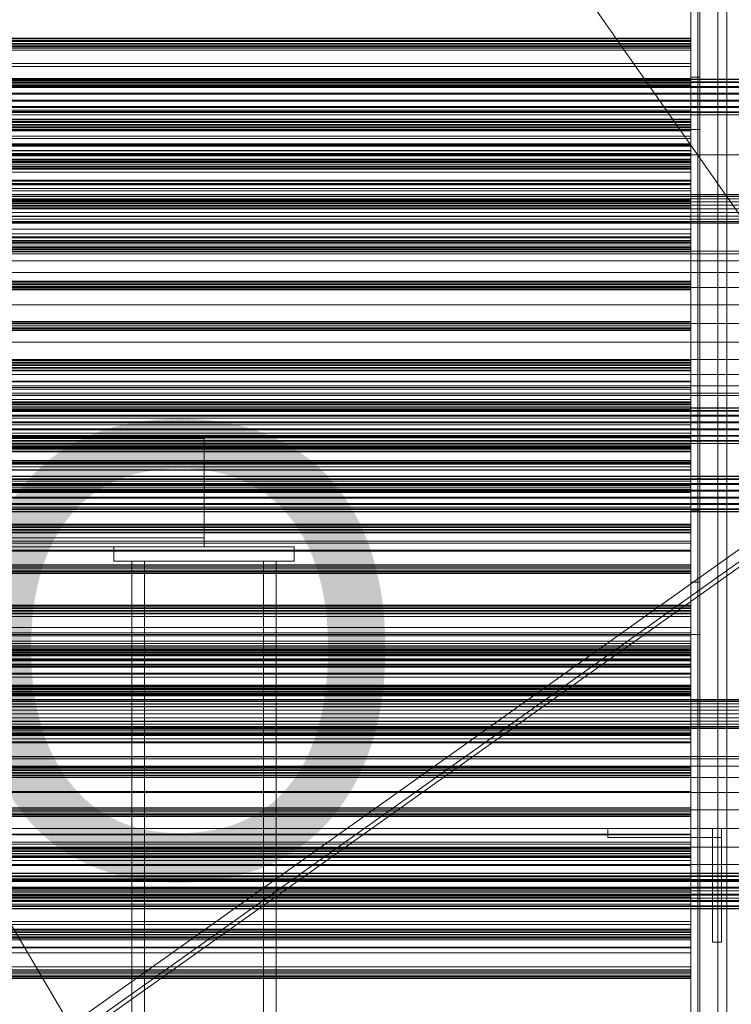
# Model space of a CAD drawing. Header units: millimetres. Extents: x -4738 to 65662, y -68080 to 6847.
# Tile 390 of 656: x 878 to 1272, y -34171 to -33625. Entities that reach past the tile are written whole.
import ezdxf

# ---------------------------------------------------------------- set-up
doc = ezdxf.new("R2010")
doc.units = ezdxf.units.MM
for name, color, linetype, lineweight in [('COTAS_O', 1, 'Continuous', 0), ('frontal_C01', 7, 'Continuous', 0), ('frontal_C03', 7, 'Continuous', 0), ('frontal_secador', 7, 'Continuous', 0), ('frontal_tolva', 7, 'Continuous', 0)]:
    doc.layers.add(name, color=color, linetype=linetype, lineweight=lineweight)
doc.dimstyles.new('R19_100', dxfattribs={"dimtxt": 250, "dimasz": 150, "dimexe": 150, "dimexo": 80, "dimgap": 100, "dimtad": 1, "dimtih": 1, "dimtoh": 1, "dimdsep": 46, "dimcen": 0.09, "dimadec": 0, "dimazin": 0, "dimtfac": 1, "dimtdec": 4, "dimtofl": 0, "dimtmove": 0, "dimatfit": 3, "dimfxl": 1, "dimtolj": 1, "dimtzin": 0, "dimarcsym": 0})

# ---------------------------------------------------------------- blocks, each defined once
blk = doc.blocks.new('DIM_R30_48')
at = {"layer": 'COTAS_O'}
for p, q in [((-1725, -33700), (-1575, -33655)), ((1725, -33700), (1575, -33655)), ((-1725, -34400), (-1725, -33700)), ((-1725, -33700), (1725, -33700)), ((-1725, -33700), (-1575, -33745)), ((1725, -33700), (1575, -33745)), ((1725, -34400), (1725, -33700))]:
    blk.add_line(p, q, dxfattribs=at)
blk.add_text('3450 O', height=250, dxfattribs=at).set_placement((0, -33600))
blk = doc.blocks.new('DIM_R30_52')
at = {"layer": 'COTAS_O'}
for p, q in [((-650, -34200), (-500, -34155)), ((650, -34200), (500, -34155)), ((-650, -34900), (-650, -34200)), ((-650, -34200), (650, -34200)), ((-650, -34200), (-500, -34245)), ((650, -34200), (500, -34245)), ((650, -34900), (650, -34200))]:
    blk.add_line(p, q, dxfattribs=at)
blk.add_text('1300 O', height=250, dxfattribs=at).set_placement((0, -34100))

msp = doc.modelspace()

# ---------------------------------------------------------------- linework, layer by layer
at = {"layer": 'frontal_C01'}
for p, q in [((980, -33857.304), (-980, -33857.304)), ((980, -33857.304), (980, -33862.304)), ((980, -33862.304), (-980, -33862.304)), ((980, -33862.304), (980, -33912.304)), ((996.358, -34335.638), (736.358, -33895.638)), ((980, -33912.304), (-980, -33912.304)), ((980, -33912.304), (980, -33917.304)), ((980, -33917.304), (-980, -33917.304)), ((930, -33917.304), (1030, -33917.304)), ((930, -33925.304), (930, -33917.304)), ((1030, -33925.304), (1030, -33917.304)), ((930, -33925.304), (1030, -33925.304)), ((940, -33925.304), (947, -33925.304)), ((940, -35975), (940, -33925.304)), ((947, -35975), (947, -33925.304)), ((947, -33925.304), (1013, -33925.304)), ((1013, -33925.304), (1020, -33925.304)), ((1013, -35975), (1013, -33925.304)), ((1020, -35975), (1020, -33925.304))]:
    msp.add_line(p, q, dxfattribs=at)
at = {"layer": 'frontal_C03'}
for p, q in [((1250, -34946.422), (1250, -32331.232)), ((1254, -32331.232), (1254, -34946.422)), ((1250, -32430.626), (1250, -35045.817)), ((1254, -35045.817), (1254, -32430.626)), ((1250, -33635.288), (-1250, -33635.288)), ((1250, -33635.604), (-1250, -33635.604)), ((1250, -33636.398), (-1250, -33636.398)), ((1250, -33636.457), (-1250, -33636.457)), ((1250, -33636.398), (1250, -33635.288)), ((1250, -33635.288), (1250, -33635.604)), ((1250, -33635.604), (1250, -33637.162)), ((1250, -33638.285), (1250, -33636.398)), ((1250, -33636.833), (1250, -33636.457)), ((1250, -33636.457), (1250, -33640.885)), ((1250, -33636.833), (-1250, -33636.833)), ((-1250, -33637.162), (1250, -33637.162)), ((1250, -33638.285), (-1250, -33638.285)), ((1250, -33639.049), (-1250, -33639.049)), ((1250, -33639.843), (-1250, -33639.843)), ((1250, -33640.16), (-1250, -33640.16)), ((1250, -33640.885), (-1250, -33640.885)), ((1250, -33641.957), (-1250, -33641.957)), ((1250, -33641.957), (1250, -33636.833)), ((1250, -33637.162), (1250, -33639.049)), ((1250, -33639.843), (1250, -33638.285)), ((1250, -33639.049), (1250, -33640.16)), ((1250, -33640.16), (1250, -33639.843)), ((1250, -33640.885), (1250, -33649.443)), ((1250, -33651.048), (1250, -33641.957)), ((1250, -33649.443), (-1250, -33649.443)), ((1250, -33651.048), (-1250, -33651.048)), ((1250, -33649.443), (1250, -33660.829)), ((1250, -33662.722), (1250, -33651.048)), ((1496, -33658.154), (-1496, -33658.154)), ((1496, -33658.271), (-1496, -33658.271)), ((1250, -33657.745), (-1250, -33657.745)), ((1250, -33658.062), (-1250, -33658.062)), ((1250, -33658.856), (1250, -33657.745)), ((1250, -33657.745), (1250, -33658.062)), ((1250, -33658.062), (1250, -33659.62)), ((1496, -33659.537), (-1496, -33659.537)), ((1496, -33659.873), (-1496, -33659.873)), ((1496, -33662.212), (-1496, -33662.212)), ((1496, -33662.713), (-1496, -33662.713)), ((1250, -33658.856), (-1250, -33658.856)), ((-1250, -33659.62), (1250, -33659.62)), ((1250, -33660.743), (-1250, -33660.743)), ((-1250, -33660.829), (1250, -33660.829)), ((1250, -33661.507), (-1250, -33661.507)), ((1250, -33662.301), (-1250, -33662.301)), ((1250, -33662.618), (-1250, -33662.618)), ((1250, -33662.722), (-1250, -33662.722)), ((1250, -33660.743), (1250, -33658.856)), ((1250, -33659.62), (1250, -33661.507)), ((1250, -33662.301), (1250, -33660.743)), ((1250, -33660.829), (1250, -33673.31)), ((1250, -33661.507), (1250, -33662.618)), ((1250, -33662.618), (1250, -33662.301)), ((1250, -33675.202), (1250, -33662.722)), ((-1496, -33665.77), (1496, -33665.77)), ((1496, -33666.362), (-1496, -33666.362)), ((1496, -33669.67), (-1496, -33669.67)), ((1496, -33670.262), (-1496, -33670.262)), ((1496, -33673.318), (-1496, -33673.318)), ((1496, -33673.82), (-1496, -33673.82)), ((1250, -33673.31), (-1250, -33673.31)), ((1250, -33673.31), (1250, -33684.984)), ((1496, -33676.159), (-1496, -33676.159)), ((1496, -33676.494), (-1496, -33676.494)), ((1496, -33677.76), (-1496, -33677.76)), ((1496, -33677.878), (-1496, -33677.878)), ((1250, -33675.202), (-1250, -33675.202)), ((1250, -33680.203), (-1250, -33680.203)), ((1250, -33686.588), (1250, -33675.202)), ((1250, -33681.313), (1250, -33680.203)), ((1250, -33680.203), (1250, -33680.519)), ((1250, -33680.519), (-1250, -33680.519)), ((1250, -33681.313), (-1250, -33681.313)), ((-1250, -33682.078), (1250, -33682.078)), ((1250, -33683.201), (-1250, -33683.201)), ((1250, -33683.965), (-1250, -33683.965)), ((1250, -33684.759), (-1250, -33684.759)), ((1250, -33684.984), (-1250, -33684.984)), ((1250, -33685.075), (-1250, -33685.075)), ((1250, -33680.519), (1250, -33682.078)), ((1250, -33683.201), (1250, -33681.313)), ((1250, -33682.078), (1250, -33683.965)), ((1250, -33684.759), (1250, -33683.201)), ((1250, -33683.965), (1250, -33685.075)), ((1250, -33685.075), (1250, -33684.759)), ((1250, -33684.984), (1250, -33694.075)), ((1250, -33686.588), (-1250, -33686.588)), ((1250, -33695.147), (1250, -33686.588)), ((1250, -33694.075), (-1250, -33694.075)), ((1250, -33695.147), (-1250, -33695.147)), ((1250, -33694.075), (1250, -33699.199)), ((1250, -33699.575), (1250, -33695.147)), ((1250, -33699.199), (-1250, -33699.199)), ((1250, -33699.575), (-1250, -33699.575)), ((1250, -33699.199), (1250, -33699.575)), ((1250, -33702.661), (-1250, -33702.661)), ((1250, -33702.977), (-1250, -33702.977)), ((1250, -33703.771), (-1250, -33703.771)), ((-1250, -33704.535), (1250, -33704.535)), ((1250, -33705.658), (-1250, -33705.658)), ((1250, -33706.422), (-1250, -33706.422)), ((1250, -33707.216), (-1250, -33707.216)), ((1250, -33707.533), (-1250, -33707.533)), ((1250, -33703.771), (1250, -33702.661)), ((1250, -33702.661), (1250, -33702.977)), ((1250, -33702.977), (1250, -33704.535)), ((1250, -33705.658), (1250, -33703.771)), ((1250, -33704.535), (1250, -33706.422)), ((1250, -33707.216), (1250, -33705.658)), ((1250, -33706.422), (1250, -33707.533)), ((1250, -33707.533), (1250, -33707.216)), ((1250, -33725.118), (-1250, -33725.118)), ((1250, -33725.435), (-1250, -33725.435)), ((1250, -33726.229), (-1250, -33726.229)), ((-1250, -33726.993), (1250, -33726.993)), ((1250, -33728.116), (-1250, -33728.116)), ((1250, -33728.88), (-1250, -33728.88)), ((1250, -33726.229), (1250, -33725.118)), ((1250, -33725.118), (1250, -33725.435)), ((1250, -33725.435), (1250, -33726.993)), ((1250, -33728.116), (1250, -33726.229)), ((1250, -33726.993), (1250, -33728.88)), ((1250, -33729.674), (1250, -33728.116)), ((1250, -33728.88), (1250, -33729.99)), ((1250, -33729.674), (-1250, -33729.674)), ((1250, -33729.99), (-1250, -33729.99)), ((1250, -33729.99), (1250, -33729.674)), ((1250, -33747.576), (-1250, -33747.576)), ((1250, -33747.892), (-1250, -33747.892)), ((1250, -33748.686), (-1250, -33748.686)), ((-1250, -33749.451), (1250, -33749.451)), ((1250, -33750.573), (-1250, -33750.573)), ((1250, -33751.338), (-1250, -33751.338)), ((1250, -33748.686), (1250, -33747.576)), ((1250, -33747.576), (1250, -33747.892)), ((1250, -33747.892), (1250, -33749.451)), ((1250, -33750.573), (1250, -33748.686)), ((1250, -33749.451), (1250, -33751.338)), ((1250, -33752.132), (1250, -33750.573)), ((1250, -33751.338), (1250, -33752.448)), ((1250, -33752.132), (-1250, -33752.132)), ((1250, -33752.448), (-1250, -33752.448)), ((1250, -33752.448), (1250, -33752.132)), ((1250, -33770.033), (-1250, -33770.033)), ((1250, -33770.35), (-1250, -33770.35)), ((1250, -33771.144), (-1250, -33771.144)), ((-1250, -33771.908), (1250, -33771.908)), ((1250, -33773.031), (-1250, -33773.031)), ((1250, -33771.144), (1250, -33770.033)), ((1250, -33770.033), (1250, -33770.35)), ((1250, -33770.35), (1250, -33771.908)), ((1250, -33773.031), (1250, -33771.144)), ((1250, -33771.908), (1250, -33773.795)), ((1250, -33774.589), (1250, -33773.031)), ((1250, -33773.795), (-1250, -33773.795)), ((1250, -33774.589), (-1250, -33774.589)), ((1250, -33774.906), (-1250, -33774.906)), ((1250, -33773.795), (1250, -33774.906)), ((1250, -33774.906), (1250, -33774.589)), ((1250, -33792.491), (-1250, -33792.491)), ((1250, -33792.808), (-1250, -33792.808)), ((1250, -33793.602), (-1250, -33793.602)), ((-1250, -33794.366), (1250, -33794.366)), ((1250, -33793.602), (1250, -33792.491)), ((1250, -33792.491), (1250, -33792.808)), ((1250, -33792.808), (1250, -33794.366)), ((1250, -33795.489), (1250, -33793.602)), ((1250, -33794.366), (1250, -33796.253)), ((1250, -33795.489), (-1250, -33795.489)), ((1250, -33796.253), (-1250, -33796.253)), ((1250, -33797.047), (-1250, -33797.047)), ((1250, -33797.363), (-1250, -33797.363)), ((1250, -33797.047), (1250, -33795.489)), ((1250, -33796.253), (1250, -33797.363)), ((1250, -33797.363), (1250, -33797.047)), ((1250, -33814.949), (-1250, -33814.949)), ((1250, -33815.265), (-1250, -33815.265)), ((1250, -33816.059), (-1250, -33816.059)), ((-1250, -33816.823), (1250, -33816.823)), ((1250, -33816.059), (1250, -33814.949)), ((1250, -33814.949), (1250, -33815.265)), ((1250, -33815.265), (1250, -33816.823)), ((1250, -33817.946), (1250, -33816.059)), ((1250, -33816.823), (1250, -33818.71)), ((1250, -33817.946), (-1250, -33817.946)), ((1250, -33818.71), (-1250, -33818.71)), ((1250, -33819.504), (-1250, -33819.504)), ((1250, -33819.821), (-1250, -33819.821)), ((1250, -33819.504), (1250, -33817.946)), ((1250, -33818.71), (1250, -33819.821)), ((1250, -33819.821), (1250, -33819.504)), ((1250, -33825.584), (-1250, -33825.584)), ((1250, -33825.878), (-1250, -33825.878)), ((1250, -33825.878), (1250, -33825.584)), ((1250, -33825.584), (1250, -33829.043)), ((1250, -33829.881), (1250, -33825.878)), ((1250, -33829.043), (-1250, -33829.043)), ((1250, -33829.881), (-1250, -33829.881)), ((1250, -33829.043), (1250, -33835.73)), ((1250, -33836.983), (1250, -33829.881)), ((1250, -33835.73), (-1250, -33835.73)), ((1250, -33836.983), (-1250, -33836.983)), ((1250, -33837.406), (-1250, -33837.406)), ((1250, -33837.723), (-1250, -33837.723)), ((1250, -33838.517), (-1250, -33838.517)), ((1250, -33835.73), (1250, -33844.625)), ((1250, -33846.104), (1250, -33836.983)), ((1250, -33838.517), (1250, -33837.406)), ((1250, -33837.406), (1250, -33837.723)), ((1250, -33837.723), (1250, -33839.281)), ((1250, -33840.404), (1250, -33838.517)), ((1496, -33840.377), (-1496, -33840.377)), ((1496, -33840.495), (-1496, -33840.495)), ((1496, -33841.761), (-1496, -33841.761)), ((1496, -33842.096), (-1496, -33842.096)), ((-1250, -33839.281), (1250, -33839.281)), ((1250, -33840.404), (-1250, -33840.404)), ((1250, -33841.168), (-1250, -33841.168)), ((1250, -33841.962), (-1250, -33841.962)), ((1250, -33842.279), (-1250, -33842.279)), ((1250, -33839.281), (1250, -33841.168)), ((1250, -33841.962), (1250, -33840.404)), ((1250, -33841.168), (1250, -33842.279)), ((1250, -33842.279), (1250, -33841.962)), ((1496, -33844.435), (-1496, -33844.435)), ((1496, -33844.937), (-1496, -33844.937)), ((-1496, -33847.994), (1496, -33847.994)), ((1496, -33848.585), (-1496, -33848.585)), ((-1250, -33844.625), (1250, -33844.625)), ((1250, -33846.104), (-1250, -33846.104)), ((1250, -33844.625), (1250, -33854.375)), ((1250, -33855.854), (1250, -33846.104)), ((1496, -33851.894), (-1496, -33851.894)), ((1496, -33852.485), (-1496, -33852.485)), ((1250, -33854.375), (-1250, -33854.375)), ((1250, -33854.375), (1250, -33863.495)), ((1496, -33855.542), (-1496, -33855.542)), ((1496, -33856.043), (-1496, -33856.043)), ((1496, -33858.383), (-1496, -33858.383)), ((1496, -33858.718), (-1496, -33858.718)), ((1496, -33859.984), (-1496, -33859.984)), ((1496, -33860.101), (-1496, -33860.101)), ((1250, -33855.854), (-1250, -33855.854)), ((1250, -33856.542), (-1250, -33856.542)), ((1250, -33856.918), (-1250, -33856.918)), ((1250, -33859.864), (-1250, -33859.864)), ((1250, -33860.181), (-1250, -33860.181)), ((1250, -33864.749), (1250, -33855.854)), ((1250, -33856.918), (1250, -33856.542)), ((1250, -33856.542), (1250, -33860.97)), ((1250, -33862.042), (1250, -33856.918)), ((1250, -33860.974), (1250, -33859.864)), ((1250, -33859.864), (1250, -33860.181)), ((1250, -33860.181), (1250, -33861.739)), ((1250, -33860.974), (-1250, -33860.974)), ((-1250, -33861.739), (1250, -33861.739)), ((1250, -33862.042), (-1250, -33862.042)), ((1250, -33862.862), (-1250, -33862.862)), ((1250, -33863.495), (-1250, -33863.495)), ((1250, -33863.626), (-1250, -33863.626)), ((1250, -33864.42), (-1250, -33864.42)), ((1250, -33864.736), (-1250, -33864.736)), ((1250, -33864.749), (-1250, -33864.749)), ((1250, -33860.97), (1250, -33869.528)), ((1250, -33862.862), (1250, -33860.974)), ((1250, -33861.739), (1250, -33863.626)), ((1250, -33871.133), (1250, -33862.042)), ((1250, -33864.42), (1250, -33862.862)), ((1250, -33863.495), (1250, -33870.598)), ((1250, -33863.626), (1250, -33864.736)), ((1250, -33864.736), (1250, -33864.42)), ((1250, -33871.435), (1250, -33864.749)), ((1250, -33869.528), (-1250, -33869.528)), ((1250, -33870.598), (-1250, -33870.598)), ((1250, -33871.133), (-1250, -33871.133)), ((1250, -33871.435), (-1250, -33871.435)), ((1250, -33869.528), (1250, -33880.914)), ((1250, -33870.598), (1250, -33874.601)), ((1250, -33882.807), (1250, -33871.133)), ((1250, -33874.895), (1250, -33871.435)), ((1250, -33874.601), (-1250, -33874.601)), ((1250, -33874.895), (-1250, -33874.895)), ((1250, -33874.601), (1250, -33874.895)), ((1496, -33878.238), (-1496, -33878.238)), ((1496, -33878.356), (-1496, -33878.356)), ((1496, -33879.622), (-1496, -33879.622)), ((1496, -33879.957), (-1496, -33879.957)), ((1496, -33882.297), (-1496, -33882.297)), ((-1250, -33880.914), (1250, -33880.914)), ((1250, -33882.322), (-1250, -33882.322)), ((1250, -33880.914), (1250, -33893.394)), ((1250, -33883.432), (1250, -33882.322)), ((1250, -33882.322), (1250, -33882.638)), ((1496, -33882.798), (-1496, -33882.798)), ((-1496, -33885.855), (1496, -33885.855)), ((1496, -33886.446), (-1496, -33886.446)), ((1250, -33882.638), (-1250, -33882.638)), ((1250, -33882.807), (-1250, -33882.807)), ((1250, -33883.432), (-1250, -33883.432)), ((-1250, -33884.196), (1250, -33884.196)), ((1250, -33885.319), (-1250, -33885.319)), ((1250, -33886.083), (-1250, -33886.083)), ((1250, -33886.877), (-1250, -33886.877)), ((1250, -33887.194), (-1250, -33887.194)), ((1250, -33882.638), (1250, -33884.196)), ((1250, -33895.287), (1250, -33882.807)), ((1250, -33885.319), (1250, -33883.432)), ((1250, -33884.196), (1250, -33886.083)), ((1250, -33886.877), (1250, -33885.319)), ((1250, -33886.083), (1250, -33887.194)), ((1250, -33887.194), (1250, -33886.877)), ((1496, -33889.755), (-1496, -33889.755)), ((1496, -33890.346), (-1496, -33890.346)), ((1496, -33893.403), (-1496, -33893.403)), ((1496, -33893.905), (-1496, -33893.905)), ((1496, -33896.244), (-1496, -33896.244)), ((1496, -33896.579), (-1496, -33896.579)), ((1496, -33897.845), (-1496, -33897.845)), ((1496, -33897.963), (-1496, -33897.963)), ((1250, -33893.394), (-1250, -33893.394)), ((1250, -33895.287), (-1250, -33895.287)), ((1250, -33893.394), (1250, -33905.068)), ((1250, -33906.673), (1250, -33895.287)), ((1250, -33904.779), (-1250, -33904.779)), ((1250, -33905.068), (-1250, -33905.068)), ((1250, -33905.096), (-1250, -33905.096)), ((1250, -33905.89), (-1250, -33905.89)), ((-1250, -33906.654), (1250, -33906.654)), ((1250, -33906.673), (-1250, -33906.673)), ((1250, -33907.777), (-1250, -33907.777)), ((1250, -33908.541), (-1250, -33908.541)), ((1250, -33909.335), (-1250, -33909.335)), ((1250, -33909.652), (-1250, -33909.652)), ((1250, -33905.89), (1250, -33904.779)), ((1250, -33904.779), (1250, -33905.096)), ((1250, -33905.068), (1250, -33914.159)), ((1250, -33905.096), (1250, -33906.654)), ((1250, -33907.777), (1250, -33905.89)), ((1250, -33906.654), (1250, -33908.541)), ((1250, -33915.232), (1250, -33906.673)), ((1250, -33909.335), (1250, -33907.777)), ((1250, -33908.541), (1250, -33909.652)), ((1250, -33909.652), (1250, -33909.335)), ((1250, -33914.159), (-1250, -33914.159)), ((1250, -33914.159), (1250, -33919.283)), ((1250, -33915.232), (-1250, -33915.232)), ((1250, -33919.283), (-1250, -33919.283)), ((1250, -33919.66), (-1250, -33919.66)), ((1250, -33919.66), (1250, -33915.232)), ((1250, -33919.283), (1250, -33919.66)), ((1250, -33927.237), (-1250, -33927.237)), ((1250, -33927.553), (-1250, -33927.553)), ((1250, -33928.347), (-1250, -33928.347)), ((-1250, -33929.112), (1250, -33929.112)), ((1250, -33930.234), (-1250, -33930.234)), ((1250, -33930.999), (-1250, -33930.999)), ((1250, -33928.347), (1250, -33927.237)), ((1250, -33927.237), (1250, -33927.553)), ((1250, -33927.553), (1250, -33929.112)), ((1250, -33930.234), (1250, -33928.347)), ((1250, -33929.112), (1250, -33930.999)), ((1250, -33931.793), (1250, -33930.234)), ((1250, -33930.999), (1250, -33932.109)), ((1250, -33931.793), (-1250, -33931.793)), ((1250, -33932.109), (-1250, -33932.109)), ((1250, -33932.109), (1250, -33931.793)), ((1250, -33949.694), (-1250, -33949.694)), ((1250, -33950.011), (-1250, -33950.011)), ((1250, -33950.805), (-1250, -33950.805)), ((-1250, -33951.569), (1250, -33951.569)), ((1250, -33952.692), (-1250, -33952.692)), ((1250, -33950.805), (1250, -33949.694)), ((1250, -33949.694), (1250, -33950.011)), ((1250, -33950.011), (1250, -33951.569)), ((1250, -33952.692), (1250, -33950.805)), ((1250, -33951.569), (1250, -33953.456)), ((1250, -33954.25), (1250, -33952.692)), ((1250, -33953.456), (-1250, -33953.456)), ((1250, -33954.25), (-1250, -33954.25)), ((1250, -33954.567), (-1250, -33954.567)), ((1250, -33953.456), (1250, -33954.567)), ((1250, -33954.567), (1250, -33954.25)), ((1250, -33972.152), (-1250, -33972.152)), ((1250, -33972.469), (-1250, -33972.469)), ((1250, -33973.263), (-1250, -33973.263)), ((-1250, -33974.027), (1250, -33974.027)), ((1250, -33975.15), (-1250, -33975.15)), ((1250, -33973.263), (1250, -33972.152)), ((1250, -33972.152), (1250, -33972.469)), ((1250, -33972.469), (1250, -33974.027)), ((1250, -33975.15), (1250, -33973.263)), ((1250, -33974.027), (1250, -33975.914)), ((1250, -33976.708), (1250, -33975.15)), ((1250, -33975.914), (-1250, -33975.914)), ((1250, -33976.708), (-1250, -33976.708)), ((1250, -33977.024), (-1250, -33977.024)), ((1250, -33975.914), (1250, -33977.024)), ((1250, -33977.024), (1250, -33976.708)), ((1250, -33994.61), (-1250, -33994.61)), ((1250, -33994.926), (-1250, -33994.926)), ((1250, -33995.72), (-1250, -33995.72)), ((-1250, -33996.484), (1250, -33996.484)), ((1250, -33995.72), (1250, -33994.61)), ((1250, -33994.61), (1250, -33994.926)), ((1250, -33994.926), (1250, -33996.484)), ((1250, -33997.607), (1250, -33995.72)), ((1250, -33996.484), (1250, -33998.371)), ((1250, -33997.607), (-1250, -33997.607)), ((1250, -33998.371), (-1250, -33998.371)), ((1250, -33999.165), (-1250, -33999.165)), ((1250, -33999.482), (-1250, -33999.482)), ((1250, -33999.165), (1250, -33997.607)), ((1250, -33998.371), (1250, -33999.482)), ((1250, -33999.482), (1250, -33999.165)), ((1250, -34017.067), (-1250, -34017.067)), ((1250, -34017.384), (-1250, -34017.384)), ((1250, -34018.178), (-1250, -34018.178)), ((1250, -34018.178), (1250, -34017.067)), ((1250, -34017.067), (1250, -34017.384)), ((1250, -34017.384), (1250, -34018.942)), ((1250, -34020.065), (1250, -34018.178)), ((-1250, -34018.942), (1250, -34018.942)), ((1250, -34020.065), (-1250, -34020.065)), ((1250, -34020.829), (-1250, -34020.829)), ((1250, -34021.623), (-1250, -34021.623)), ((1250, -34021.94), (-1250, -34021.94)), ((1250, -34018.942), (1250, -34020.829)), ((1250, -34021.623), (1250, -34020.065)), ((1250, -34020.829), (1250, -34021.94)), ((1250, -34021.94), (1250, -34021.623)), ((1250, -34039.525), (-1250, -34039.525)), ((1250, -34039.842), (-1250, -34039.842)), ((1250, -34040.636), (-1250, -34040.636)), ((1250, -34040.636), (1250, -34039.525)), ((1250, -34039.525), (1250, -34039.842)), ((1250, -34039.842), (1250, -34041.4)), ((1250, -34042.523), (1250, -34040.636)), ((-1250, -34041.4), (1250, -34041.4)), ((1250, -34042.523), (-1250, -34042.523)), ((1250, -34043.287), (-1250, -34043.287)), ((1250, -34044.081), (-1250, -34044.081)), ((1250, -34044.397), (-1250, -34044.397)), ((1250, -34041.4), (1250, -34043.287)), ((1250, -34044.081), (1250, -34042.523)), ((1250, -34043.287), (1250, -34044.397)), ((1250, -34044.397), (1250, -34044.081)), ((1250, -34061.983), (-1250, -34061.983)), ((1250, -34062.299), (-1250, -34062.299)), ((1250, -34063.093), (1250, -34061.983)), ((1250, -34061.983), (1250, -34062.299)), ((1250, -34062.299), (1250, -34063.857)), ((1250, -34063.093), (-1250, -34063.093)), ((-1250, -34063.857), (1250, -34063.857)), ((1250, -34064.98), (-1250, -34064.98)), ((1250, -34065.744), (-1250, -34065.744)), ((1250, -34066.538), (-1250, -34066.538)), ((1250, -34066.855), (-1250, -34066.855)), ((1250, -34064.98), (1250, -34063.093)), ((1250, -34063.857), (1250, -34065.744)), ((1250, -34066.538), (1250, -34064.98)), ((1250, -34065.744), (1250, -34066.855)), ((1250, -34066.855), (1250, -34066.538)), ((1250, -34076.626), (-1250, -34076.626)), ((1250, -34077.003), (-1250, -34077.003)), ((1250, -34077.003), (1250, -34076.626)), ((1250, -34076.626), (1250, -34081.054)), ((1250, -34082.127), (1250, -34077.003)), ((1250, -34081.054), (-1250, -34081.054)), ((1250, -34082.127), (-1250, -34082.127)), ((1250, -34081.054), (1250, -34089.613)), ((1250, -34091.218), (1250, -34082.127)), ((1250, -34084.44), (-1250, -34084.44)), ((1250, -34084.757), (-1250, -34084.757)), ((1250, -34085.551), (-1250, -34085.551)), ((-1250, -34086.315), (1250, -34086.315)), ((1250, -34087.438), (-1250, -34087.438)), ((1250, -34088.202), (-1250, -34088.202)), ((1250, -34088.996), (-1250, -34088.996)), ((1250, -34089.313), (-1250, -34089.313)), ((1250, -34089.613), (-1250, -34089.613)), ((1250, -34085.551), (1250, -34084.44)), ((1250, -34084.44), (1250, -34084.757)), ((1250, -34084.757), (1250, -34086.315)), ((1250, -34087.438), (1250, -34085.551)), ((1250, -34086.315), (1250, -34088.202)), ((1250, -34088.996), (1250, -34087.438)), ((1250, -34088.202), (1250, -34089.313)), ((1250, -34089.313), (1250, -34088.996)), ((1250, -34089.613), (1250, -34100.999)), ((1250, -34091.218), (-1250, -34091.218)), ((1250, -34102.892), (1250, -34091.218)), ((1496, -34098.323), (-1496, -34098.323)), ((1496, -34098.441), (-1496, -34098.441)), ((1496, -34099.707), (-1496, -34099.707)), ((1496, -34100.042), (-1496, -34100.042)), ((1496, -34102.381), (-1496, -34102.381)), ((1496, -34102.883), (-1496, -34102.883)), ((-1496, -34105.94), (1496, -34105.94)), ((-1250, -34100.999), (1250, -34100.999)), ((1250, -34102.892), (-1250, -34102.892)), ((1250, -34100.999), (1250, -34113.479)), ((1250, -34115.372), (1250, -34102.892)), ((1496, -34106.531), (-1496, -34106.531)), ((1496, -34109.84), (-1496, -34109.84)), ((1496, -34110.431), (-1496, -34110.431)), ((1250, -34106.898), (-1250, -34106.898)), ((1250, -34107.214), (-1250, -34107.214)), ((1250, -34108.008), (-1250, -34108.008)), ((-1250, -34108.773), (1250, -34108.773)), ((1250, -34109.895), (-1250, -34109.895)), ((1250, -34110.66), (-1250, -34110.66)), ((1250, -34111.454), (-1250, -34111.454)), ((1250, -34108.008), (1250, -34106.898)), ((1250, -34106.898), (1250, -34107.214)), ((1250, -34107.214), (1250, -34108.773)), ((1250, -34109.895), (1250, -34108.008)), ((1250, -34108.773), (1250, -34110.66)), ((1250, -34111.454), (1250, -34109.895)), ((1250, -34110.66), (1250, -34111.77)), ((1250, -34111.77), (1250, -34111.454)), ((1496, -34113.488), (-1496, -34113.488)), ((1496, -34113.989), (-1496, -34113.989)), ((1496, -34116.329), (-1496, -34116.329)), ((1496, -34116.664), (-1496, -34116.664)), ((1250, -34111.77), (-1250, -34111.77)), ((1250, -34113.479), (-1250, -34113.479)), ((1250, -34115.372), (-1250, -34115.372)), ((1250, -34113.479), (1250, -34125.153)), ((1250, -34126.758), (1250, -34115.372)), ((1496, -34117.93), (-1496, -34117.93)), ((1496, -34118.048), (-1496, -34118.048)), ((1250, -34125.153), (-1250, -34125.153)), ((1250, -34126.758), (-1250, -34126.758)), ((1250, -34125.153), (1250, -34134.244)), ((1250, -34135.316), (1250, -34126.758)), ((1250, -34129.355), (-1250, -34129.355)), ((1250, -34129.672), (-1250, -34129.672)), ((1250, -34130.466), (-1250, -34130.466)), ((-1250, -34131.23), (1250, -34131.23)), ((1250, -34132.353), (-1250, -34132.353)), ((1250, -34133.117), (-1250, -34133.117)), ((1250, -34130.466), (1250, -34129.355)), ((1250, -34129.355), (1250, -34129.672)), ((1250, -34129.672), (1250, -34131.23)), ((1250, -34132.353), (1250, -34130.466)), ((1250, -34131.23), (1250, -34133.117)), ((1250, -34133.911), (1250, -34132.353)), ((1250, -34133.117), (1250, -34134.228)), ((1250, -34133.911), (-1250, -34133.911)), ((1250, -34134.228), (-1250, -34134.228)), ((1250, -34134.244), (-1250, -34134.244)), ((1250, -34135.316), (-1250, -34135.316)), ((1250, -34134.228), (1250, -34133.911)), ((1250, -34134.244), (1250, -34139.368)), ((1250, -34139.744), (1250, -34135.316)), ((1250, -34139.368), (-1250, -34139.368)), ((1250, -34139.744), (-1250, -34139.744)), ((1250, -34139.368), (1250, -34139.744)), ((1250, -34151.813), (-1250, -34151.813)), ((1250, -34152.13), (-1250, -34152.13)), ((1250, -34152.924), (-1250, -34152.924)), ((-1250, -34153.688), (1250, -34153.688)), ((1250, -34154.811), (-1250, -34154.811)), ((1250, -34152.924), (1250, -34151.813)), ((1250, -34151.813), (1250, -34152.13)), ((1250, -34152.13), (1250, -34153.688)), ((1250, -34154.811), (1250, -34152.924)), ((1250, -34153.688), (1250, -34155.575)), ((1250, -34156.369), (1250, -34154.811)), ((1250, -34155.575), (-1250, -34155.575)), ((1250, -34156.369), (-1250, -34156.369)), ((1250, -34156.685), (-1250, -34156.685)), ((1250, -34155.575), (1250, -34156.685)), ((1250, -34156.685), (1250, -34156.369))]:
    msp.add_line(p, q, dxfattribs=at)
at = {"layer": 'frontal_secador'}
for p, q in [((1265, -35980), (1265, -33075)), ((1270, -35980), (1270, -33075)), ((1250, -33676), (1250, -33436)), ((1250, -33682), (1250, -33442)), ((1250, -33446), (1250, -33686)), ((1255, -33686), (1255, -33446)), ((1250, -33686), (1250, -33617)), ((1255, -33617), (1255, -33686)), ((1250, -33897), (1250, -33657)), ((1250, -33657), (1250, -33726)), ((1250, -33657), (1255, -33657)), ((1255, -33657), (1255, -33897)), ((1255, -33726), (1255, -33657)), ((-1250, -33676), (1250, -33676)), ((1250, -33676), (1250, -33682)), ((-1250, -33682), (1250, -33682)), ((-1250, -33685), (1250, -33685)), ((1250, -33682), (1250, -33686)), ((1250, -33686.659), (1250, -33682)), ((1250, -33682), (1250, -33685)), ((1250, -33685), (1250, -33689.659)), ((1250, -33686), (-1250, -33686)), ((-1250, -33686.659), (1250, -33686.659)), ((1250, -33689.659), (-1250, -33689.659)), ((-1250, -33691), (1250, -33691)), ((1250, -33686), (1255, -33686)), ((1250, -33686.659), (1250, -33689.659)), ((1250, -33691), (1250, -33686.659)), ((1250, -33689.659), (1250, -33694)), ((1250, -33691), (1250, -33694)), ((1250, -33694.728), (1250, -33691)), ((1250, -33694), (-1250, -33694)), ((-1250, -33694.728), (1250, -33694.728)), ((1250, -33694), (1250, -33697.728)), ((1250, -33694.728), (1250, -33697.728)), ((1250, -33697.588), (1250, -33694.728)), ((-1250, -33697.588), (1250, -33697.588)), ((1250, -33697.611), (-1250, -33697.611)), ((1250, -33697.728), (-1250, -33697.728)), ((-1250, -33699.387), (1250, -33699.387)), ((1250, -33699.918), (-1250, -33699.918)), ((-1250, -33700), (1250, -33700)), ((1250, -33700.588), (-1250, -33700.588)), ((1250, -33697.588), (1250, -33700.588)), ((1250, -33699.387), (1250, -33697.588)), ((1250, -33699.918), (1250, -33697.611)), ((1250, -33697.728), (1250, -33700.588)), ((1250, -33699.387), (1250, -33702.387)), ((1250, -33700), (1250, -33699.387)), ((1250, -33703.65), (1250, -33699.918)), ((1250, -33700), (1250, -33703)), ((1250, -33700.588), (1250, -33702.387)), ((1250, -33702.387), (-1250, -33702.387)), ((1250, -33703), (-1250, -33703)), ((-1250, -33703.65), (1250, -33703.65)), ((1250, -33704), (-1250, -33704)), ((1250, -33707.382), (-1250, -33707.382)), ((1250, -33702.387), (1250, -33703)), ((1250, -33707.382), (1250, -33703.65)), ((1250, -33716), (1250, -33704)), ((1250, -33704), (1250, -33708)), ((1250, -33707.382), (1250, -33709.689)), ((-1250, -33708), (1250, -33708)), ((1250, -33709.689), (-1250, -33709.689)), ((1250, -33708), (1250, -33720)), ((1250, -33714), (-1250, -33714)), ((1250, -33714.545), (-1250, -33714.545)), ((1250, -33716), (-1250, -33716)), ((1250, -33716.144), (-1250, -33716.144)), ((1250, -33716.709), (-1250, -33716.709)), ((1250, -33716.709), (1250, -33714)), ((1250, -33714.545), (1250, -33714)), ((1250, -33716.144), (1250, -33714.545)), ((1250, -33956), (1250, -33716)), ((1250, -33716), (1250, -33722)), ((1250, -33716), (1250, -33720)), ((1250, -33718.686), (1250, -33716.144)), ((1250, -33724.651), (1250, -33716.709)), ((1320, -33722), (-1320, -33722)), ((1320, -33722.273), (-1320, -33722.273)), ((1320, -33723.072), (-1320, -33723.072)), ((1250, -33718.686), (-1250, -33718.686)), ((1250, -33720), (-1250, -33720)), ((1250, -33722), (-1250, -33722)), ((1250, -33722), (1250, -33718.686)), ((1250, -33725.859), (1250, -33722)), ((1250, -33962), (1250, -33722)), ((1250, -33722), (1250, -33726)), ((1320, -33724.343), (-1320, -33724.343)), ((1320, -33726), (-1320, -33726)), ((1320, -33727.929), (-1320, -33727.929)), ((1250, -33724.651), (-1250, -33724.651)), ((1250, -33725.859), (-1250, -33725.859)), ((-1250, -33726), (1250, -33726)), ((1250, -33737.285), (1250, -33724.651)), ((1250, -33730), (1250, -33725.859)), ((1250, -33726), (1250, -33966)), ((1255, -33726), (1250, -33726)), ((1255, -33966), (1255, -33726)), ((-1320, -33730), (1320, -33730)), ((1320, -33732.071), (-1320, -33732.071)), ((1320, -33734), (-1320, -33734)), ((-1250, -33730), (1250, -33730)), ((1250, -33734.141), (-1250, -33734.141)), ((1250, -33734.141), (1250, -33730)), ((1250, -33734.141), (1250, -33738)), ((1320, -33735.657), (-1320, -33735.657)), ((1320, -33736.928), (-1320, -33736.928)), ((1320, -33737.727), (-1320, -33737.727)), ((1320, -33738), (-1320, -33738)), ((1250, -33737.285), (-1250, -33737.285)), ((1250, -33738), (-1250, -33738)), ((1250, -33753.75), (1250, -33737.285)), ((1250, -33738), (1250, -33741.314)), ((1250, -33741.314), (-1250, -33741.314)), ((1250, -33743.856), (-1250, -33743.856)), ((1250, -33745.455), (-1250, -33745.455)), ((1250, -33741.314), (1250, -33743.856)), ((1250, -33743.856), (1250, -33745.455)), ((1250, -33745.455), (1250, -33746)), ((1250, -33746), (-1250, -33746)), ((1360, -33753.5), (-1360, -33753.5)), ((1360, -33754.863), (-1360, -33754.863)), ((1250, -33753.75), (-1250, -33753.75)), ((1250, -33772.924), (1250, -33753.75)), ((1360, -33758.859), (-1360, -33758.859)), ((1360, -33765.216), (-1360, -33765.216)), ((1250, -33772.924), (-1250, -33772.924)), ((1250, -33793.5), (1250, -33772.924)), ((1360, -33773.5), (-1360, -33773.5)), ((1360, -33783.147), (-1360, -33783.147)), ((-1360, -33793.5), (1360, -33793.5)), ((-1250, -33793.5), (1250, -33793.5)), ((1250, -33814.076), (1250, -33793.5)), ((1360, -33803.853), (-1360, -33803.853)), ((1360, -33813.5), (-1360, -33813.5)), ((1250, -33814.076), (-1250, -33814.076)), ((1250, -33814.076), (1250, -33833.25)), ((1360, -33821.784), (-1360, -33821.784)), ((1360, -33828.141), (-1360, -33828.141)), ((1360, -33832.137), (-1360, -33832.137)), ((1250, -33833.25), (-1250, -33833.25)), ((1250, -33833.25), (1250, -33849.715)), ((1360, -33833.5), (-1360, -33833.5)), ((1250, -33849.715), (-1250, -33849.715)), ((1250, -33849.715), (1250, -33862.349)), ((1250, -33862.349), (-1250, -33862.349)), ((1250, -33862.349), (1250, -33870.291)), ((1250, -33870.291), (-1250, -33870.291)), ((1250, -33870.291), (1250, -33873)), ((1250, -33873), (-1250, -33873)), ((1250, -33966), (1250, -33897)), ((1250, -33897), (1255, -33897)), ((1255, -33897), (1255, -33966)), ((1250, -34177), (1250, -33937)), ((1250, -33937), (1250, -34006)), ((1250, -33937), (1255, -33937)), ((1255, -33937), (1255, -34177)), ((1255, -34006), (1255, -33937)), ((-1250, -33956), (1250, -33956)), ((1250, -33956), (1250, -33962)), ((-1250, -33962), (1250, -33962)), ((1250, -33962), (1250, -33966)), ((1250, -33966.659), (1250, -33962)), ((1250, -33962), (1250, -33965)), ((-1250, -33965), (1250, -33965)), ((1250, -33966), (-1250, -33966)), ((-1250, -33966.659), (1250, -33966.659)), ((1250, -33969.659), (-1250, -33969.659)), ((1250, -33965), (1250, -33969.659)), ((1250, -33966), (1255, -33966)), ((1250, -33966.659), (1250, -33969.659)), ((1250, -33971), (1250, -33966.659)), ((1250, -33969.659), (1250, -33974)), ((-1250, -33971), (1250, -33971)), ((1250, -33974), (-1250, -33974)), ((-1250, -33974.728), (1250, -33974.728)), ((1250, -33971), (1250, -33974)), ((1250, -33974.728), (1250, -33971)), ((1250, -33974), (1250, -33977.728)), ((1250, -33974.728), (1250, -33977.728)), ((1250, -33977.588), (1250, -33974.728)), ((-1250, -33977.588), (1250, -33977.588)), ((1250, -33977.611), (-1250, -33977.611)), ((1250, -33977.728), (-1250, -33977.728)), ((-1250, -33979.387), (1250, -33979.387)), ((1250, -33979.918), (-1250, -33979.918)), ((-1250, -33980), (1250, -33980)), ((1250, -33980.588), (-1250, -33980.588)), ((1250, -33977.588), (1250, -33980.588)), ((1250, -33979.387), (1250, -33977.588)), ((1250, -33979.918), (1250, -33977.611)), ((1250, -33977.728), (1250, -33980.588)), ((1250, -33979.387), (1250, -33982.387)), ((1250, -33980), (1250, -33979.387)), ((1250, -33983.65), (1250, -33979.918)), ((1250, -33980), (1250, -33983)), ((1250, -33980.588), (1250, -33982.387)), ((1250, -33982.387), (-1250, -33982.387)), ((1250, -33983), (-1250, -33983)), ((-1250, -33983.65), (1250, -33983.65)), ((1250, -33984), (-1250, -33984)), ((1250, -33982.387), (1250, -33983)), ((1250, -33987.382), (1250, -33983.65)), ((1250, -33996), (1250, -33984)), ((1250, -33984), (1250, -33988)), ((1250, -33987.382), (-1250, -33987.382)), ((-1250, -33988), (1250, -33988)), ((1250, -33989.689), (-1250, -33989.689)), ((1250, -33987.382), (1250, -33989.689)), ((1250, -33988), (1250, -34000)), ((1250, -33994), (-1250, -33994)), ((1250, -33994.545), (-1250, -33994.545)), ((1250, -33996), (-1250, -33996)), ((1250, -33996.144), (-1250, -33996.144)), ((1250, -33996.709), (-1250, -33996.709)), ((1250, -33996.709), (1250, -33994)), ((1250, -33994.545), (1250, -33994)), ((1250, -33996.144), (1250, -33994.545)), ((1250, -34236), (1250, -33996)), ((1250, -33996), (1250, -34002)), ((1250, -33996), (1250, -34000)), ((1250, -33998.686), (1250, -33996.144)), ((1250, -34004.651), (1250, -33996.709)), ((1320, -34002), (-1320, -34002)), ((1320, -34002.273), (-1320, -34002.273)), ((1250, -33998.686), (-1250, -33998.686)), ((1250, -34000), (-1250, -34000)), ((1250, -34002), (-1250, -34002)), ((1250, -34002), (1250, -33998.686)), ((1250, -34005.859), (1250, -34002)), ((1250, -34242), (1250, -34002)), ((1250, -34002), (1250, -34006)), ((1320, -34003.072), (-1320, -34003.072)), ((1320, -34004.343), (-1320, -34004.343)), ((1320, -34006), (-1320, -34006)), ((1320, -34007.929), (-1320, -34007.929)), ((1250, -34004.651), (-1250, -34004.651)), ((1250, -34005.859), (-1250, -34005.859)), ((-1250, -34006), (1250, -34006)), ((1250, -34017.285), (1250, -34004.651)), ((1250, -34010), (1250, -34005.859)), ((1250, -34006), (1250, -34246)), ((1255, -34006), (1250, -34006)), ((1255, -34246), (1255, -34006)), ((-1320, -34010), (1320, -34010)), ((1320, -34012.071), (-1320, -34012.071)), ((-1250, -34010), (1250, -34010)), ((1250, -34014.141), (1250, -34010)), ((1320, -34014), (-1320, -34014)), ((1320, -34015.657), (-1320, -34015.657)), ((1320, -34016.928), (-1320, -34016.928)), ((1320, -34017.727), (-1320, -34017.727)), ((1320, -34018), (-1320, -34018)), ((1250, -34014.141), (-1250, -34014.141)), ((1250, -34017.285), (-1250, -34017.285)), ((1250, -34018), (-1250, -34018)), ((1250, -34014.141), (1250, -34018)), ((1250, -34033.75), (1250, -34017.285)), ((1250, -34018), (1250, -34021.314)), ((1250, -34021.314), (-1250, -34021.314)), ((1250, -34023.856), (-1250, -34023.856)), ((1250, -34021.314), (1250, -34023.856)), ((1250, -34023.856), (1250, -34025.455)), ((1250, -34025.455), (-1250, -34025.455)), ((1250, -34026), (-1250, -34026)), ((1250, -34025.455), (1250, -34026)), ((1360, -34033.5), (-1360, -34033.5)), ((1360, -34034.863), (-1360, -34034.863)), ((1250, -34033.75), (-1250, -34033.75)), ((1250, -34052.924), (1250, -34033.75)), ((1360, -34038.859), (-1360, -34038.859)), ((1360, -34045.216), (-1360, -34045.216)), ((1360, -34053.5), (-1360, -34053.5)), ((1250, -34052.924), (-1250, -34052.924)), ((1250, -34073.5), (1250, -34052.924)), ((1360, -34063.147), (-1360, -34063.147)), ((-1360, -34073.5), (1360, -34073.5)), ((-1250, -34073.5), (1250, -34073.5)), ((1204, -34073.5), (1267, -34073.5)), ((1204, -34078.5), (1204, -34073.5)), ((1204, -34078.5), (1267, -34078.5)), ((1250, -34094.076), (1250, -34073.5)), ((1262, -34073.5), (1267, -34073.5)), ((1262, -34136.5), (1262, -34073.5)), ((1267, -34136.5), (1267, -34073.5)), ((1267, -34078.5), (1267, -34073.5)), ((1360, -34083.853), (-1360, -34083.853)), ((1360, -34093.5), (-1360, -34093.5)), ((1250, -34094.076), (-1250, -34094.076)), ((1250, -34094.076), (1250, -34113.25)), ((1360, -34101.784), (-1360, -34101.784)), ((1360, -34108.141), (-1360, -34108.141)), ((1360, -34112.137), (-1360, -34112.137)), ((1360, -34113.5), (-1360, -34113.5)), ((1250, -34113.25), (-1250, -34113.25)), ((1250, -34113.25), (1250, -34129.715)), ((1250, -34129.715), (-1250, -34129.715)), ((1250, -34129.715), (1250, -34142.349)), ((1262, -34136.5), (1267, -34136.5)), ((1250, -34142.349), (-1250, -34142.349)), ((1250, -34142.349), (1250, -34150.291)), ((1250, -34150.291), (-1250, -34150.291)), ((1250, -34153), (-1250, -34153)), ((1250, -34150.291), (1250, -34153))]:
    msp.add_line(p, q, dxfattribs=at)
at = {"layer": 'frontal_tolva'}
for p, q in [((1720.416, -34367.194), (673.416, -32870.194)), ((1725, -33600), (600, -34400)), ((600, -34406.849), (1725, -33606.849)), ((604.636, -34406.52), (1729.636, -33606.52))]:
    msp.add_line(p, q, dxfattribs=at)

# ---------------------------------------------------------------- dimensions: what is measured, and where the dimension line sits
at = {"layer": 'COTAS_O'}
for p1, p2, picture, middle in [((-1725, -34400), (1725, -34400), 'DIM_R30_48', (0, -33700)), ((-650, -34900), (650, -34900), 'DIM_R30_52', (0, -34200))]:
    dim = msp.add_aligned_dim(p1=p1, p2=p2, distance=700, text='<> O', dimstyle='R19_100', dxfattribs=at)
    dim.commit()
    dim.dimension.update_dxf_attribs({"geometry": picture, "text_midpoint": middle})

doc.saveas('drawing.dxf')
